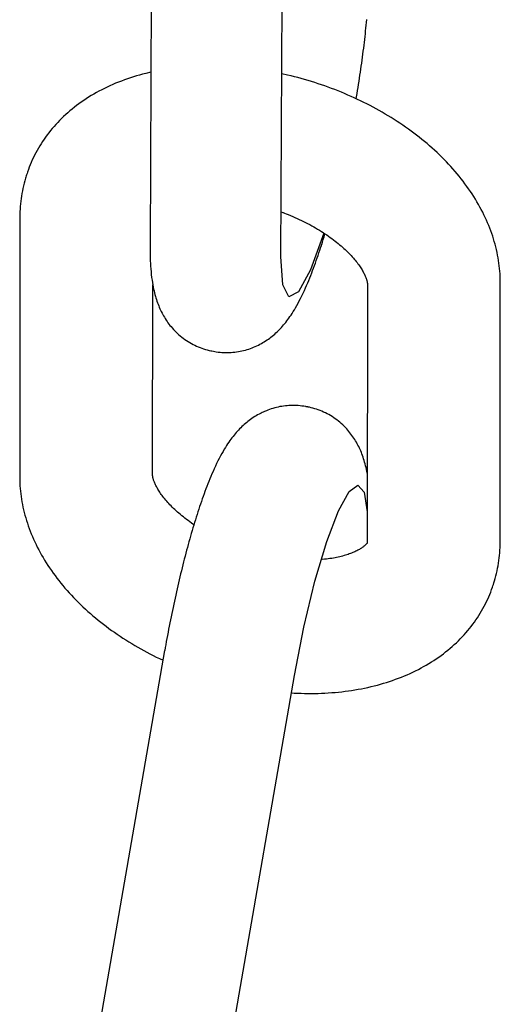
# Model space of a CAD drawing. Extents: x -285 to 5863, y 308 to 3178.
# Tile 270 of 622: x 1598.069 to 1598.495, y 982.651 to 983.524. Entities that reach past the tile are written whole.
import ezdxf

# ---------------------------------------------------------------- set-up
doc = ezdxf.new("R2010")
doc.units = 0
doc.header["$MEASUREMENT"] = 0
doc.layers.add('SPILL-BUCKET', color=1, linetype='CONTINUOUS')

msp = doc.modelspace()

# ---------------------------------------------------------------- linework, layer by layer
at = {"layer": 'SPILL-BUCKET', "color": 1, "linetype": 'Continuous'}
for p, q in [((1598.18613, 983.55207), (1598.18492, 983.32368)), ((1598.30096, 983.31407), (1598.30216, 983.54089)), ((1598.37597, 983.51409), (1598.37622, 983.51661)), ((1598.37622, 983.51661), (1598.37647, 983.51911)), ((1598.37647, 983.51911), (1598.3767, 983.52159)), ((1598.3767, 983.52159), (1598.37692, 983.52406)), ((1598.37514, 983.50646), (1598.37543, 983.50902)), ((1598.37543, 983.50902), (1598.3757, 983.51157)), ((1598.3757, 983.51157), (1598.37597, 983.51409)), ((1598.3739, 983.4961), (1598.37423, 983.49871)), ((1598.37423, 983.49871), (1598.37454, 983.50131)), ((1598.37454, 983.50131), (1598.37485, 983.50389)), ((1598.37485, 983.50389), (1598.37514, 983.50646)), ((1598.37287, 983.48819), (1598.37322, 983.49084)), ((1598.37322, 983.49084), (1598.37357, 983.49348)), ((1598.37357, 983.49348), (1598.3739, 983.4961)), ((1598.37175, 983.4802), (1598.37213, 983.48287)), ((1598.37213, 983.48287), (1598.37251, 983.48554)), ((1598.37251, 983.48554), (1598.37287, 983.48819)), ((1598.16751, 983.47246), (1598.16484, 983.47155)), ((1598.1702, 983.47332), (1598.16751, 983.47246)), ((1598.17291, 983.47415), (1598.1702, 983.47332)), ((1598.17565, 983.47494), (1598.17291, 983.47415)), ((1598.17841, 983.4757), (1598.17565, 983.47494)), ((1598.18119, 983.47642), (1598.17841, 983.4757)), ((1598.18573, 983.4775), (1598.18119, 983.47642)), ((1598.3068, 983.47488), (1598.30181, 983.47602)), ((1598.30984, 983.47416), (1598.3068, 983.47488)), ((1598.31288, 983.4734), (1598.30984, 983.47416)), ((1598.3159, 983.47262), (1598.31288, 983.4734)), ((1598.31893, 983.47179), (1598.3159, 983.47262)), ((1598.32194, 983.47095), (1598.31893, 983.47179)), ((1598.37014, 983.46939), (1598.37056, 983.47211)), ((1598.37056, 983.47211), (1598.37097, 983.47481)), ((1598.37097, 983.47481), (1598.37136, 983.47751)), ((1598.37136, 983.47751), (1598.37175, 983.4802)), ((1598.14449, 983.46306), (1598.14209, 983.46184)), ((1598.14694, 983.46425), (1598.14449, 983.46306)), ((1598.1494, 983.46539), (1598.14694, 983.46425)), ((1598.15191, 983.46651), (1598.1494, 983.46539)), ((1598.15444, 983.46759), (1598.15191, 983.46651)), ((1598.157, 983.46863), (1598.15444, 983.46759)), ((1598.15958, 983.46964), (1598.157, 983.46863)), ((1598.1622, 983.47062), (1598.15958, 983.46964)), ((1598.16484, 983.47155), (1598.1622, 983.47062)), ((1598.32495, 983.47007), (1598.32194, 983.47095)), ((1598.32795, 983.46916), (1598.32495, 983.47007)), ((1598.33094, 983.46822), (1598.32795, 983.46916)), ((1598.33392, 983.46725), (1598.33094, 983.46822)), ((1598.33689, 983.46626), (1598.33392, 983.46725)), ((1598.33985, 983.46523), (1598.33689, 983.46626)), ((1598.3428, 983.46417), (1598.33985, 983.46523)), ((1598.34573, 983.46309), (1598.3428, 983.46417)), ((1598.34866, 983.46197), (1598.34573, 983.46309)), ((1598.36884, 983.46122), (1598.36928, 983.46395)), ((1598.36928, 983.46395), (1598.36972, 983.46667)), ((1598.36972, 983.46667), (1598.37014, 983.46939)), ((1598.13055, 983.45527), (1598.12835, 983.45386)), ((1598.13279, 983.45665), (1598.13055, 983.45527)), ((1598.13506, 983.45799), (1598.13279, 983.45665)), ((1598.13737, 983.45931), (1598.13506, 983.45799)), ((1598.13971, 983.46059), (1598.13737, 983.45931)), ((1598.14209, 983.46184), (1598.13971, 983.46059)), ((1598.35157, 983.46083), (1598.34866, 983.46197)), ((1598.35447, 983.45966), (1598.35157, 983.46083)), ((1598.35735, 983.45846), (1598.35447, 983.45966)), ((1598.36023, 983.45723), (1598.35735, 983.45846)), ((1598.36308, 983.45598), (1598.36023, 983.45723)), ((1598.36592, 983.45469), (1598.36308, 983.45598)), ((1598.36875, 983.45338), (1598.36592, 983.45469)), ((1598.36762, 983.4539), (1598.36793, 983.45573)), ((1598.36793, 983.45573), (1598.36839, 983.45848)), ((1598.36839, 983.45848), (1598.36884, 983.46122)), ((1598.11788, 983.44636), (1598.11591, 983.44477)), ((1598.1199, 983.44792), (1598.11788, 983.44636)), ((1598.12195, 983.44944), (1598.1199, 983.44792)), ((1598.12405, 983.45095), (1598.12195, 983.44944)), ((1598.12618, 983.45241), (1598.12405, 983.45095)), ((1598.12835, 983.45386), (1598.12618, 983.45241)), ((1598.37156, 983.45204), (1598.36875, 983.45338)), ((1598.37435, 983.45067), (1598.37156, 983.45204)), ((1598.37713, 983.44928), (1598.37435, 983.45067)), ((1598.37988, 983.44786), (1598.37713, 983.44928)), ((1598.38262, 983.44641), (1598.37988, 983.44786)), ((1598.38534, 983.44494), (1598.38262, 983.44641)), ((1598.10839, 983.43816), (1598.10661, 983.43644)), ((1598.11021, 983.43985), (1598.10839, 983.43816)), ((1598.11207, 983.44152), (1598.11021, 983.43985)), ((1598.11397, 983.44316), (1598.11207, 983.44152)), ((1598.11591, 983.44477), (1598.11397, 983.44316)), ((1598.38804, 983.44344), (1598.38534, 983.44494)), ((1598.39072, 983.44191), (1598.38804, 983.44344)), ((1598.39338, 983.44036), (1598.39072, 983.44191)), ((1598.39602, 983.43878), (1598.39338, 983.44036)), ((1598.39863, 983.43718), (1598.39602, 983.43878)), ((1598.40123, 983.43555), (1598.39863, 983.43718)), ((1598.0999, 983.42932), (1598.09832, 983.42749)), ((1598.10152, 983.43114), (1598.0999, 983.42932)), ((1598.10317, 983.43293), (1598.10152, 983.43114)), ((1598.10487, 983.4347), (1598.10317, 983.43293)), ((1598.10661, 983.43644), (1598.10487, 983.4347)), ((1598.4038, 983.43389), (1598.40123, 983.43555)), ((1598.40635, 983.43221), (1598.4038, 983.43389)), ((1598.40887, 983.43051), (1598.40635, 983.43221)), ((1598.41137, 983.42878), (1598.40887, 983.43051)), ((1598.41384, 983.42703), (1598.41137, 983.42878)), ((1598.09243, 983.41992), (1598.09106, 983.41798)), ((1598.09384, 983.42184), (1598.09243, 983.41992)), ((1598.0953, 983.42375), (1598.09384, 983.42184)), ((1598.09679, 983.42563), (1598.0953, 983.42375)), ((1598.09832, 983.42749), (1598.09679, 983.42563)), ((1598.41629, 983.42525), (1598.41384, 983.42703)), ((1598.41871, 983.42345), (1598.41629, 983.42525)), ((1598.42111, 983.42162), (1598.41871, 983.42345)), ((1598.42347, 983.41978), (1598.42111, 983.42162)), ((1598.42581, 983.4179), (1598.42347, 983.41978)), ((1598.08721, 983.41203), (1598.08601, 983.41001)), ((1598.08845, 983.41403), (1598.08721, 983.41203)), ((1598.08974, 983.41602), (1598.08845, 983.41403)), ((1598.09106, 983.41798), (1598.08974, 983.41602)), ((1598.42812, 983.41601), (1598.42581, 983.4179)), ((1598.4304, 983.4141), (1598.42812, 983.41601)), ((1598.43265, 983.41216), (1598.4304, 983.4141)), ((1598.43487, 983.4102), (1598.43265, 983.41216)), ((1598.08267, 983.40385), (1598.08164, 983.40175)), ((1598.08374, 983.40592), (1598.08267, 983.40385)), ((1598.08485, 983.40797), (1598.08374, 983.40592)), ((1598.08601, 983.41001), (1598.08485, 983.40797)), ((1598.43706, 983.40822), (1598.43487, 983.4102)), ((1598.43921, 983.40622), (1598.43706, 983.40822)), ((1598.44133, 983.40419), (1598.43921, 983.40622)), ((1598.44342, 983.40215), (1598.44133, 983.40419)), ((1598.44548, 983.40009), (1598.44342, 983.40215)), ((1598.07795, 983.39325), (1598.07713, 983.39108)), ((1598.07881, 983.3954), (1598.07795, 983.39325)), ((1598.07971, 983.39753), (1598.07881, 983.3954)), ((1598.08065, 983.39965), (1598.07971, 983.39753)), ((1598.08164, 983.40175), (1598.08065, 983.39965)), ((1598.44749, 983.39801), (1598.44548, 983.40009)), ((1598.44948, 983.39591), (1598.44749, 983.39801)), ((1598.45143, 983.39379), (1598.44948, 983.39591)), ((1598.45334, 983.39166), (1598.45143, 983.39379)), ((1598.07525, 983.38545), (1598.07491, 983.38442)), ((1598.07559, 983.38659), (1598.07523, 983.38546)), ((1598.07598, 983.38775), (1598.07561, 983.38658)), ((1598.07636, 983.3889), (1598.07598, 983.38775)), ((1598.07713, 983.39108), (1598.07636, 983.3889)), ((1598.45521, 983.38951), (1598.45334, 983.39166)), ((1598.45705, 983.38734), (1598.45521, 983.38951)), ((1598.45884, 983.38515), (1598.45705, 983.38734)), ((1598.4606, 983.38296), (1598.45884, 983.38515)), ((1598.0728, 983.37671), (1598.07228, 983.37446)), ((1598.07335, 983.37895), (1598.0728, 983.37671)), ((1598.07394, 983.38118), (1598.07335, 983.37895)), ((1598.07459, 983.38339), (1598.07394, 983.38118)), ((1598.07491, 983.38442), (1598.07459, 983.38339)), ((1598.46232, 983.38074), (1598.4606, 983.38296)), ((1598.464, 983.37851), (1598.46232, 983.38074)), ((1598.46563, 983.37627), (1598.464, 983.37851)), ((1598.46723, 983.37402), (1598.46563, 983.37627)), ((1598.07102, 983.36766), (1598.07068, 983.36537)), ((1598.07139, 983.36993), (1598.07102, 983.36766)), ((1598.07182, 983.3722), (1598.07139, 983.36993)), ((1598.07228, 983.37446), (1598.07182, 983.3722)), ((1598.46879, 983.37176), (1598.46723, 983.37402)), ((1598.4703, 983.36948), (1598.46879, 983.37176)), ((1598.47177, 983.36719), (1598.4703, 983.36948)), ((1598.4732, 983.36489), (1598.47177, 983.36719)), ((1598.06994, 983.35846), (1598.06978, 983.35615)), ((1598.07014, 983.36078), (1598.06994, 983.35846)), ((1598.07039, 983.36308), (1598.07014, 983.36078)), ((1598.07068, 983.36537), (1598.07039, 983.36308)), ((1598.47458, 983.36259), (1598.4732, 983.36489)), ((1598.47592, 983.36027), (1598.47458, 983.36259)), ((1598.47721, 983.35795), (1598.47592, 983.36027)), ((1598.06959, 983.3515), (1598.06957, 983.35023)), ((1598.06957, 983.35023), (1598.06957, 983.34897)), ((1598.06966, 983.35382), (1598.06959, 983.3515)), ((1598.06978, 983.35615), (1598.06966, 983.35382)), ((1598.30117, 983.35357), (1598.30543, 983.35194)), ((1598.30281, 983.35294), (1598.30343, 983.35271)), ((1598.30543, 983.35194), (1598.30742, 983.35116)), ((1598.30742, 983.35116), (1598.3094, 983.35036)), ((1598.3094, 983.35036), (1598.31136, 983.34953)), ((1598.47847, 983.35561), (1598.47721, 983.35795)), ((1598.47967, 983.35328), (1598.47847, 983.35561)), ((1598.48083, 983.35093), (1598.47967, 983.35328)), ((1598.48195, 983.34859), (1598.48083, 983.35093)), ((1598.06957, 983.34897), (1598.06951, 983.2138)), ((1598.31136, 983.34953), (1598.3133, 983.34869)), ((1598.3133, 983.34869), (1598.31523, 983.34783)), ((1598.31523, 983.34783), (1598.31714, 983.34696)), ((1598.31714, 983.34696), (1598.31903, 983.34606)), ((1598.31903, 983.34606), (1598.3209, 983.34515)), ((1598.3209, 983.34515), (1598.32275, 983.34422)), ((1598.32275, 983.34422), (1598.32458, 983.34328)), ((1598.32458, 983.34328), (1598.32639, 983.34233)), ((1598.32639, 983.34233), (1598.32817, 983.34135)), ((1598.32817, 983.34135), (1598.32993, 983.34037)), ((1598.48303, 983.34623), (1598.48195, 983.34859)), ((1598.48405, 983.34387), (1598.48303, 983.34623)), ((1598.48504, 983.3415), (1598.48405, 983.34387)), ((1598.48597, 983.33914), (1598.48504, 983.3415)), ((1598.33887, 983.3349), (1598.32705, 983.30237)), ((1598.32993, 983.34037), (1598.33166, 983.33938)), ((1598.33166, 983.33938), (1598.33338, 983.33837)), ((1598.33338, 983.33837), (1598.33506, 983.33735)), ((1598.33506, 983.33735), (1598.33672, 983.33632)), ((1598.33672, 983.33632), (1598.33834, 983.33528)), ((1598.33834, 983.33528), (1598.33994, 983.33423)), ((1598.33913, 983.33142), (1598.33986, 983.33379)), ((1598.33986, 983.33379), (1598.33998, 983.3342)), ((1598.33994, 983.33423), (1598.34151, 983.33318)), ((1598.34151, 983.33318), (1598.34305, 983.33211)), ((1598.34305, 983.33211), (1598.34456, 983.33105)), ((1598.48687, 983.33677), (1598.48597, 983.33914)), ((1598.48771, 983.3344), (1598.48687, 983.33677)), ((1598.48852, 983.33202), (1598.48771, 983.3344)), ((1598.18492, 983.32368), (1598.18492, 983.3226)), ((1598.33605, 983.32175), (1598.33676, 983.32393)), ((1598.33676, 983.32393), (1598.3369, 983.32438)), ((1598.3369, 983.32438), (1598.33704, 983.32482)), ((1598.33704, 983.32482), (1598.33764, 983.32671)), ((1598.33764, 983.32671), (1598.33802, 983.32788)), ((1598.33802, 983.32788), (1598.33839, 983.32907)), ((1598.33839, 983.32907), (1598.33913, 983.33142)), ((1598.34456, 983.33105), (1598.34604, 983.32997)), ((1598.34604, 983.32997), (1598.34749, 983.32889)), ((1598.34749, 983.32889), (1598.3489, 983.32781)), ((1598.3489, 983.32781), (1598.35028, 983.32672)), ((1598.35028, 983.32672), (1598.35163, 983.32563)), ((1598.35163, 983.32563), (1598.35295, 983.32454)), ((1598.35295, 983.32454), (1598.35423, 983.32345)), ((1598.35423, 983.32345), (1598.35547, 983.32236)), ((1598.48927, 983.32965), (1598.48852, 983.33202)), ((1598.48999, 983.32727), (1598.48927, 983.32965)), ((1598.49065, 983.32489), (1598.48999, 983.32727)), ((1598.49127, 983.32251), (1598.49065, 983.32489)), ((1598.18492, 983.3226), (1598.18492, 983.32153)), ((1598.18492, 983.32153), (1598.18493, 983.31924)), ((1598.18493, 983.31924), (1598.18496, 983.31698)), ((1598.18496, 983.31698), (1598.18501, 983.3147)), ((1598.18501, 983.3147), (1598.18508, 983.31245)), ((1598.33304, 983.31277), (1598.33382, 983.31503)), ((1598.33382, 983.31503), (1598.33458, 983.3173)), ((1598.33458, 983.3173), (1598.33534, 983.31959)), ((1598.33534, 983.31959), (1598.33605, 983.32175)), ((1598.35547, 983.32236), (1598.35668, 983.32127)), ((1598.35668, 983.32127), (1598.35786, 983.32019)), ((1598.35786, 983.32019), (1598.35899, 983.31911)), ((1598.35899, 983.31911), (1598.3601, 983.31803)), ((1598.3601, 983.31803), (1598.36117, 983.31696)), ((1598.36117, 983.31696), (1598.36219, 983.31589)), ((1598.36219, 983.31589), (1598.36319, 983.31483)), ((1598.36319, 983.31483), (1598.36415, 983.31378)), ((1598.49185, 983.32014), (1598.49127, 983.32251)), ((1598.49238, 983.31776), (1598.49185, 983.32014)), ((1598.49287, 983.31539), (1598.49238, 983.31776)), ((1598.49331, 983.31301), (1598.49287, 983.31539)), ((1598.18508, 983.31245), (1598.18517, 983.31013)), ((1598.18517, 983.31013), (1598.18529, 983.30784)), ((1598.18529, 983.30784), (1598.18543, 983.30546)), ((1598.30269, 983.28898), (1598.30096, 983.31407)), ((1598.32985, 983.30386), (1598.33067, 983.30609)), ((1598.33067, 983.30609), (1598.33146, 983.30829)), ((1598.33146, 983.30829), (1598.33226, 983.31053)), ((1598.33226, 983.31053), (1598.33304, 983.31277)), ((1598.36415, 983.31378), (1598.36507, 983.31274)), ((1598.36507, 983.31274), (1598.36595, 983.31171)), ((1598.36595, 983.31171), (1598.3668, 983.31069)), ((1598.3668, 983.31069), (1598.36761, 983.30969)), ((1598.36761, 983.30969), (1598.36839, 983.30869)), ((1598.36839, 983.30869), (1598.36913, 983.30771)), ((1598.36913, 983.30771), (1598.36983, 983.30675)), ((1598.36983, 983.30675), (1598.3705, 983.3058)), ((1598.49371, 983.31064), (1598.49331, 983.31301)), ((1598.49406, 983.30827), (1598.49371, 983.31064)), ((1598.49437, 983.3059), (1598.49406, 983.30827)), ((1598.18543, 983.30546), (1598.1856, 983.30311)), ((1598.1856, 983.30311), (1598.18582, 983.30063)), ((1598.18582, 983.30063), (1598.18607, 983.29818)), ((1598.18607, 983.29818), (1598.18637, 983.29559)), ((1598.32705, 983.30237), (1598.31641, 983.28283)), ((1598.32646, 983.29507), (1598.32734, 983.29729)), ((1598.32734, 983.29729), (1598.32818, 983.29946)), ((1598.32818, 983.29946), (1598.32903, 983.30168)), ((1598.32903, 983.30168), (1598.32985, 983.30386)), ((1598.3705, 983.3058), (1598.37113, 983.30486)), ((1598.37113, 983.30486), (1598.37173, 983.30395)), ((1598.37173, 983.30395), (1598.37229, 983.30306)), ((1598.37229, 983.30306), (1598.37282, 983.30218)), ((1598.37282, 983.30218), (1598.37332, 983.30133)), ((1598.37332, 983.30133), (1598.37378, 983.30049)), ((1598.37378, 983.30049), (1598.37421, 983.29968)), ((1598.37421, 983.29968), (1598.37461, 983.29889)), ((1598.37461, 983.29889), (1598.37498, 983.29813)), ((1598.37498, 983.29813), (1598.37532, 983.29739)), ((1598.37532, 983.29739), (1598.37563, 983.29667)), ((1598.49463, 983.30353), (1598.49437, 983.3059)), ((1598.49485, 983.30118), (1598.49463, 983.30353)), ((1598.49502, 983.29881), (1598.49485, 983.30118)), ((1598.49515, 983.29646), (1598.49502, 983.29881)), ((1598.18637, 983.29559), (1598.18672, 983.29301)), ((1598.18672, 983.29301), (1598.18704, 983.29094)), ((1598.18704, 983.29094), (1598.1874, 983.28886)), ((1598.1872, 983.12074), (1598.18728, 983.28899)), ((1598.1874, 983.28886), (1598.18774, 983.28703)), ((1598.30801, 983.27821), (1598.30269, 983.28898)), ((1598.32271, 983.28619), (1598.32371, 983.28847)), ((1598.32371, 983.28847), (1598.32465, 983.29066)), ((1598.32465, 983.29066), (1598.32557, 983.2929)), ((1598.32557, 983.2929), (1598.32646, 983.29507)), ((1598.37563, 983.29667), (1598.37591, 983.29599)), ((1598.37591, 983.29599), (1598.37617, 983.29533)), ((1598.37617, 983.29533), (1598.3764, 983.29469)), ((1598.3764, 983.29469), (1598.3766, 983.29409)), ((1598.3766, 983.29409), (1598.37678, 983.29351)), ((1598.37678, 983.29351), (1598.37694, 983.29296)), ((1598.37694, 983.29296), (1598.37708, 983.29244)), ((1598.37708, 983.29244), (1598.37719, 983.29195)), ((1598.37719, 983.29195), (1598.37729, 983.29149)), ((1598.37729, 983.29149), (1598.37737, 983.29106)), ((1598.37737, 983.29106), (1598.37743, 983.29066)), ((1598.37743, 983.29066), (1598.37748, 983.29029)), ((1598.37755, 983.28916), (1598.37745, 983.06093)), ((1598.37748, 983.29029), (1598.37751, 983.28995)), ((1598.37751, 983.28995), (1598.37753, 983.28964)), ((1598.37753, 983.28964), (1598.37754, 983.28939)), ((1598.37754, 983.28939), (1598.37755, 983.28916)), ((1598.49524, 983.29411), (1598.49515, 983.29646)), ((1598.49518, 983.06094), (1598.49528, 983.29075)), ((1598.49527, 983.29243), (1598.49524, 983.29411)), ((1598.49528, 983.29075), (1598.49527, 983.29243)), ((1598.18774, 983.28703), (1598.18812, 983.28519)), ((1598.18812, 983.28519), (1598.18849, 983.28353)), ((1598.18849, 983.28353), (1598.1889, 983.28186)), ((1598.1889, 983.28186), (1598.1893, 983.28031)), ((1598.1893, 983.28031), (1598.18973, 983.27876)), ((1598.31641, 983.28283), (1598.30801, 983.27821)), ((1598.31953, 983.27931), (1598.32063, 983.28161)), ((1598.32063, 983.28161), (1598.32171, 983.28395)), ((1598.32171, 983.28395), (1598.32271, 983.28619)), ((1598.18973, 983.27876), (1598.19015, 983.27731)), ((1598.19015, 983.27731), (1598.19061, 983.27585)), ((1598.19061, 983.27585), (1598.19108, 983.27446)), ((1598.19108, 983.27446), (1598.19157, 983.27306)), ((1598.19157, 983.27306), (1598.19207, 983.27173)), ((1598.19207, 983.27173), (1598.1926, 983.27038)), ((1598.31495, 983.2705), (1598.3161, 983.27259)), ((1598.3161, 983.27259), (1598.31721, 983.27469)), ((1598.31721, 983.27469), (1598.31839, 983.27699)), ((1598.31839, 983.27699), (1598.31953, 983.27931)), ((1598.1926, 983.27038), (1598.19315, 983.26907)), ((1598.19315, 983.26907), (1598.19372, 983.26776)), ((1598.19372, 983.26776), (1598.19431, 983.26648)), ((1598.19431, 983.26648), (1598.19493, 983.2652)), ((1598.19493, 983.2652), (1598.19557, 983.26394)), ((1598.19557, 983.26394), (1598.19624, 983.26268)), ((1598.19624, 983.26268), (1598.19693, 983.26144)), ((1598.30988, 983.26219), (1598.31082, 983.26362)), ((1598.31082, 983.26362), (1598.31184, 983.26523)), ((1598.31184, 983.26523), (1598.31283, 983.26684)), ((1598.31283, 983.26684), (1598.3139, 983.26866)), ((1598.3139, 983.26866), (1598.31495, 983.2705)), ((1598.19693, 983.26144), (1598.19766, 983.2602)), ((1598.19766, 983.2602), (1598.19841, 983.25898)), ((1598.19841, 983.25898), (1598.19919, 983.25777)), ((1598.19919, 983.25777), (1598.2, 983.25657)), ((1598.2, 983.25657), (1598.20084, 983.25537)), ((1598.20084, 983.25537), (1598.20171, 983.2542)), ((1598.20171, 983.2542), (1598.20262, 983.25303)), ((1598.3033, 983.25343), (1598.30425, 983.25456)), ((1598.30425, 983.25456), (1598.30517, 983.2557)), ((1598.30517, 983.2557), (1598.30611, 983.25692)), ((1598.30611, 983.25692), (1598.30702, 983.25813)), ((1598.30702, 983.25813), (1598.30798, 983.25944)), ((1598.30798, 983.25944), (1598.3089, 983.26075)), ((1598.3089, 983.26075), (1598.30988, 983.26219)), ((1598.20262, 983.25303), (1598.20355, 983.25188)), ((1598.20355, 983.25188), (1598.20451, 983.25074)), ((1598.20451, 983.25074), (1598.20562, 983.2495)), ((1598.20562, 983.2495), (1598.20677, 983.24827)), ((1598.20677, 983.24827), (1598.20796, 983.24708)), ((1598.20796, 983.24708), (1598.20918, 983.24591)), ((1598.20918, 983.24591), (1598.21044, 983.24477)), ((1598.2943, 983.24441), (1598.29537, 983.24533)), ((1598.29537, 983.24533), (1598.29642, 983.24628)), ((1598.29642, 983.24628), (1598.29745, 983.24723)), ((1598.29745, 983.24723), (1598.29847, 983.24822)), ((1598.29847, 983.24822), (1598.29945, 983.24921)), ((1598.29945, 983.24921), (1598.30044, 983.25024)), ((1598.30044, 983.25024), (1598.3014, 983.25127)), ((1598.3014, 983.25127), (1598.30236, 983.25235)), ((1598.30236, 983.25235), (1598.3033, 983.25343)), ((1598.21044, 983.24477), (1598.21173, 983.24365)), ((1598.21173, 983.24365), (1598.21305, 983.24258)), ((1598.21305, 983.24258), (1598.2144, 983.24154)), ((1598.2144, 983.24154), (1598.21578, 983.24054)), ((1598.21578, 983.24054), (1598.21719, 983.23957)), ((1598.21719, 983.23957), (1598.21862, 983.23864)), ((1598.21862, 983.23864), (1598.22008, 983.23775)), ((1598.22008, 983.23775), (1598.22156, 983.23691)), ((1598.22156, 983.23691), (1598.22306, 983.2361)), ((1598.22306, 983.2361), (1598.22458, 983.23534)), ((1598.28092, 983.23557), (1598.28227, 983.23626)), ((1598.28227, 983.23626), (1598.28358, 983.23697)), ((1598.28358, 983.23697), (1598.28487, 983.23772)), ((1598.28487, 983.23772), (1598.28614, 983.23848)), ((1598.28614, 983.23848), (1598.28738, 983.23927)), ((1598.28738, 983.23927), (1598.28859, 983.24007)), ((1598.28859, 983.24007), (1598.28978, 983.2409)), ((1598.28978, 983.2409), (1598.29095, 983.24175)), ((1598.29095, 983.24175), (1598.29209, 983.24262)), ((1598.29209, 983.24262), (1598.2932, 983.2435)), ((1598.2932, 983.2435), (1598.2943, 983.24441)), ((1598.22458, 983.23534), (1598.22612, 983.23462)), ((1598.22612, 983.23462), (1598.22768, 983.23394)), ((1598.22768, 983.23394), (1598.22925, 983.23331)), ((1598.22925, 983.23331), (1598.23084, 983.23272)), ((1598.23084, 983.23272), (1598.23244, 983.23218)), ((1598.23244, 983.23218), (1598.23404, 983.23168)), ((1598.23404, 983.23168), (1598.23566, 983.23123)), ((1598.23566, 983.23123), (1598.23729, 983.23081)), ((1598.23729, 983.23081), (1598.23893, 983.23046)), ((1598.23893, 983.23046), (1598.2393, 983.23039)), ((1598.2393, 983.23039), (1598.23968, 983.23032)), ((1598.23968, 983.23031), (1598.24113, 983.23003)), ((1598.24113, 983.23004), (1598.2424, 983.2298)), ((1598.2424, 983.2298), (1598.24366, 983.22959)), ((1598.24366, 983.22959), (1598.2453, 983.22936)), ((1598.2453, 983.22936), (1598.24695, 983.22918)), ((1598.24695, 983.22918), (1598.2486, 983.22904)), ((1598.2486, 983.22904), (1598.25024, 983.22895)), ((1598.25024, 983.22895), (1598.25188, 983.2289)), ((1598.25188, 983.2289), (1598.25352, 983.2289)), ((1598.25352, 983.2289), (1598.25515, 983.22894)), ((1598.25515, 983.22894), (1598.25678, 983.22902)), ((1598.25678, 983.22902), (1598.2584, 983.22914)), ((1598.2584, 983.22914), (1598.26001, 983.22931)), ((1598.26001, 983.22931), (1598.2616, 983.22951)), ((1598.2616, 983.22951), (1598.26319, 983.22976)), ((1598.26319, 983.22976), (1598.26476, 983.23005)), ((1598.26476, 983.23005), (1598.26632, 983.23037)), ((1598.26632, 983.23037), (1598.26787, 983.23074)), ((1598.26787, 983.23074), (1598.2694, 983.23114)), ((1598.2694, 983.23114), (1598.27091, 983.23158)), ((1598.27091, 983.23158), (1598.2724, 983.23205)), ((1598.2724, 983.23205), (1598.27388, 983.23256)), ((1598.27388, 983.23256), (1598.27533, 983.2331)), ((1598.27533, 983.2331), (1598.27676, 983.23367)), ((1598.27676, 983.23367), (1598.27817, 983.23428)), ((1598.27817, 983.23428), (1598.27956, 983.23491)), ((1598.27956, 983.23491), (1598.28092, 983.23557)), ((1598.06951, 983.2138), (1598.06947, 983.11915)), ((1598.28288, 983.17505), (1598.28153, 983.17435)), ((1598.2833, 983.17526), (1598.28288, 983.17505)), ((1598.28424, 983.17572), (1598.2833, 983.17526)), ((1598.28518, 983.17617), (1598.28424, 983.17572)), ((1598.28636, 983.17671), (1598.28518, 983.17617)), ((1598.288, 983.1774), (1598.28646, 983.17675)), ((1598.28944, 983.17797), (1598.288, 983.1774)), ((1598.2909, 983.1785), (1598.28944, 983.17797)), ((1598.29238, 983.179), (1598.2909, 983.1785)), ((1598.29388, 983.17947), (1598.29238, 983.179)), ((1598.2954, 983.1799), (1598.29388, 983.17947)), ((1598.29694, 983.18029), (1598.2954, 983.1799)), ((1598.29849, 983.18065), (1598.29694, 983.18029)), ((1598.30005, 983.18097), (1598.29849, 983.18065)), ((1598.30163, 983.18125), (1598.30005, 983.18097)), ((1598.30322, 983.18149), (1598.30163, 983.18125)), ((1598.30483, 983.18169), (1598.30322, 983.18149)), ((1598.30644, 983.18184), (1598.30483, 983.18169)), ((1598.30806, 983.18196), (1598.30644, 983.18184)), ((1598.30969, 983.18203), (1598.30806, 983.18196)), ((1598.31133, 983.18206), (1598.30969, 983.18203)), ((1598.31297, 983.18205), (1598.31133, 983.18206)), ((1598.31462, 983.18199), (1598.31297, 983.18205)), ((1598.31626, 983.18189), (1598.31462, 983.18199)), ((1598.31791, 983.18174), (1598.31626, 983.18189)), ((1598.31956, 983.18155), (1598.31791, 983.18174)), ((1598.32121, 983.18133), (1598.31956, 983.18155)), ((1598.32285, 983.18104), (1598.32121, 983.18133)), ((1598.32307, 983.18099), (1598.32285, 983.18104)), ((1598.3233, 983.18094), (1598.32307, 983.18099)), ((1598.32475, 983.18068), (1598.3233, 983.18096)), ((1598.32617, 983.18038), (1598.32475, 983.18066)), ((1598.32758, 983.18006), (1598.32617, 983.18038)), ((1598.32921, 983.17965), (1598.32758, 983.18006)), ((1598.33083, 983.17918), (1598.32921, 983.17965)), ((1598.33244, 983.17868), (1598.33083, 983.17918)), ((1598.33403, 983.17813), (1598.33244, 983.17868)), ((1598.33562, 983.17753), (1598.33403, 983.17813)), ((1598.33719, 983.17689), (1598.33562, 983.17753)), ((1598.33875, 983.1762), (1598.33719, 983.17689)), ((1598.34029, 983.17547), (1598.33875, 983.1762)), ((1598.34181, 983.1747), (1598.34029, 983.17547)), ((1598.27057, 983.16703), (1598.26947, 983.16612)), ((1598.27168, 983.16793), (1598.27057, 983.16703)), ((1598.27283, 983.1688), (1598.27168, 983.16793)), ((1598.27399, 983.16966), (1598.27283, 983.1688)), ((1598.27519, 983.1705), (1598.27399, 983.16966)), ((1598.2764, 983.17131), (1598.27519, 983.1705)), ((1598.27765, 983.1721), (1598.2764, 983.17131)), ((1598.27891, 983.17287), (1598.27765, 983.1721)), ((1598.2802, 983.17362), (1598.27891, 983.17287)), ((1598.28153, 983.17435), (1598.2802, 983.17362)), ((1598.34331, 983.17389), (1598.34181, 983.1747)), ((1598.34479, 983.17303), (1598.34331, 983.17389)), ((1598.34624, 983.17214), (1598.34479, 983.17303)), ((1598.34767, 983.1712), (1598.34624, 983.17214)), ((1598.34908, 983.17023), (1598.34767, 983.1712)), ((1598.35045, 983.16922), (1598.34908, 983.17023)), ((1598.3518, 983.16817), (1598.35045, 983.16922)), ((1598.35312, 983.16709), (1598.3518, 983.16817)), ((1598.3544, 983.16597), (1598.35312, 983.16709)), ((1598.26135, 983.15808), (1598.2604, 983.15698)), ((1598.26232, 983.15917), (1598.26135, 983.15808)), ((1598.26329, 983.16022), (1598.26232, 983.15917)), ((1598.26428, 983.16126), (1598.26329, 983.16022)), ((1598.26528, 983.16227), (1598.26428, 983.16126)), ((1598.2663, 983.16326), (1598.26528, 983.16227)), ((1598.26733, 983.16423), (1598.2663, 983.16326)), ((1598.26839, 983.16519), (1598.26733, 983.16423)), ((1598.26947, 983.16612), (1598.26839, 983.16519)), ((1598.35565, 983.16483), (1598.3544, 983.16597)), ((1598.35687, 983.16365), (1598.35565, 983.16483)), ((1598.35805, 983.16245), (1598.35687, 983.16365)), ((1598.35919, 983.16122), (1598.35805, 983.16245)), ((1598.36019, 983.1601), (1598.35919, 983.16122)), ((1598.36116, 983.15896), (1598.36019, 983.1601)), ((1598.36209, 983.15781), (1598.36116, 983.15896)), ((1598.36299, 983.15664), (1598.36209, 983.15781)), ((1598.25471, 983.14949), (1598.25371, 983.14802)), ((1598.25565, 983.15084), (1598.25471, 983.14949)), ((1598.25662, 983.15218), (1598.25565, 983.15084)), ((1598.25755, 983.15342), (1598.25662, 983.15218)), ((1598.25851, 983.15466), (1598.25755, 983.15342)), ((1598.25944, 983.15582), (1598.25851, 983.15466)), ((1598.2604, 983.15698), (1598.25944, 983.15582)), ((1598.36387, 983.15546), (1598.36299, 983.15664)), ((1598.36471, 983.15427), (1598.36387, 983.15546)), ((1598.36553, 983.15305), (1598.36471, 983.15427)), ((1598.36631, 983.15184), (1598.36553, 983.15305)), ((1598.36706, 983.15061), (1598.36631, 983.15184)), ((1598.36779, 983.14937), (1598.36706, 983.15061)), ((1598.36849, 983.14812), (1598.36779, 983.14937)), ((1598.2496, 983.14134), (1598.24852, 983.13944)), ((1598.2507, 983.14322), (1598.2496, 983.14134)), ((1598.25171, 983.14488), (1598.2507, 983.14322)), ((1598.25275, 983.14654), (1598.25171, 983.14488)), ((1598.25371, 983.14802), (1598.25275, 983.14654)), ((1598.36916, 983.14686), (1598.36849, 983.14812)), ((1598.36981, 983.14558), (1598.36916, 983.14686)), ((1598.37043, 983.1443), (1598.36981, 983.14558)), ((1598.37103, 983.14299), (1598.37043, 983.1443)), ((1598.3716, 983.14169), (1598.37103, 983.14299)), ((1598.37216, 983.14035), (1598.3716, 983.14169)), ((1598.37269, 983.13901), (1598.37216, 983.14035)), ((1598.24506, 983.13284), (1598.24391, 983.1305)), ((1598.24623, 983.13515), (1598.24506, 983.13284)), ((1598.24736, 983.13731), (1598.24623, 983.13515)), ((1598.24852, 983.13944), (1598.24736, 983.13731)), ((1598.37321, 983.13761), (1598.37269, 983.13901)), ((1598.3737, 983.13623), (1598.37321, 983.13761)), ((1598.37418, 983.13478), (1598.3737, 983.13623)), ((1598.37464, 983.13334), (1598.37418, 983.13478)), ((1598.37509, 983.1318), (1598.37464, 983.13334)), ((1598.37551, 983.13028), (1598.37509, 983.1318)), ((1598.24075, 983.12364), (1598.23977, 983.12137)), ((1598.24175, 983.12588), (1598.24075, 983.12364)), ((1598.24282, 983.12821), (1598.24175, 983.12588)), ((1598.24391, 983.1305), (1598.24282, 983.12821)), ((1598.37594, 983.12863), (1598.37551, 983.13028)), ((1598.37633, 983.127), (1598.37594, 983.12863)), ((1598.37674, 983.1252), (1598.37633, 983.127)), ((1598.3771, 983.12341), (1598.37674, 983.1252)), ((1598.37749, 983.12135), (1598.3771, 983.12341)), ((1598.06947, 983.11915), (1598.06947, 983.11906)), ((1598.06947, 983.11906), (1598.06947, 983.11896)), ((1598.06947, 983.11896), (1598.06948, 983.11728)), ((1598.06948, 983.11728), (1598.06951, 983.1156)), ((1598.06951, 983.1156), (1598.06959, 983.11325)), ((1598.1872, 983.12052), (1598.1872, 983.12074)), ((1598.18722, 983.12026), (1598.1872, 983.12052)), ((1598.18724, 983.11996), (1598.18722, 983.12026)), ((1598.18727, 983.11962), (1598.18724, 983.11996)), ((1598.18732, 983.11925), (1598.18727, 983.11962)), ((1598.18738, 983.11885), (1598.18732, 983.11925)), ((1598.18746, 983.11842), (1598.18738, 983.11885)), ((1598.18756, 983.11796), (1598.18746, 983.11842)), ((1598.18767, 983.11747), (1598.18756, 983.11796)), ((1598.18781, 983.11695), (1598.18767, 983.11747)), ((1598.18796, 983.1164), (1598.18781, 983.11695)), ((1598.18814, 983.11582), (1598.18796, 983.1164)), ((1598.18835, 983.11522), (1598.18814, 983.11582)), ((1598.18858, 983.11458), (1598.18835, 983.11522)), ((1598.18883, 983.11392), (1598.18858, 983.11458)), ((1598.18911, 983.11323), (1598.18883, 983.11392)), ((1598.23702, 983.11474), (1598.23614, 983.11252)), ((1598.23791, 983.11693), (1598.23702, 983.11474)), ((1598.23883, 983.11916), (1598.23791, 983.11693)), ((1598.23977, 983.12137), (1598.23883, 983.11916)), ((1598.06959, 983.11325), (1598.06972, 983.1109)), ((1598.06972, 983.1109), (1598.0699, 983.10853)), ((1598.0699, 983.10853), (1598.07012, 983.10618)), ((1598.07012, 983.10618), (1598.07038, 983.10381)), ((1598.18942, 983.11252), (1598.18911, 983.11323)), ((1598.18976, 983.11178), (1598.18942, 983.11252)), ((1598.19013, 983.11101), (1598.18976, 983.11178)), ((1598.19053, 983.11023), (1598.19013, 983.11101)), ((1598.19096, 983.10941), (1598.19053, 983.11023)), ((1598.19143, 983.10858), (1598.19096, 983.10941)), ((1598.19192, 983.10772), (1598.19143, 983.10858)), ((1598.19245, 983.10685), (1598.19192, 983.10772)), ((1598.19302, 983.10596), (1598.19245, 983.10685)), ((1598.19362, 983.10504), (1598.19302, 983.10596)), ((1598.23363, 983.1059), (1598.23281, 983.10367)), ((1598.23445, 983.1081), (1598.23363, 983.1059)), ((1598.2353, 983.11033), (1598.23445, 983.1081)), ((1598.23614, 983.11252), (1598.2353, 983.11033)), ((1598.35183, 983.08864), (1598.36125, 983.10575)), ((1598.36125, 983.10575), (1598.36903, 983.11143)), ((1598.36903, 983.11143), (1598.37457, 983.10526)), ((1598.37457, 983.10526), (1598.37746, 983.08771)), ((1598.07038, 983.10381), (1598.07069, 983.10145)), ((1598.07069, 983.10145), (1598.07104, 983.09907)), ((1598.07104, 983.09907), (1598.07144, 983.0967)), ((1598.07144, 983.0967), (1598.07188, 983.09433)), ((1598.19425, 983.10411), (1598.19362, 983.10504)), ((1598.19492, 983.10316), (1598.19425, 983.10411)), ((1598.19562, 983.10219), (1598.19492, 983.10316)), ((1598.19636, 983.10122), (1598.19562, 983.10219)), ((1598.19713, 983.10022), (1598.19636, 983.10122)), ((1598.19795, 983.09921), (1598.19713, 983.10022)), ((1598.1988, 983.09819), (1598.19795, 983.09921)), ((1598.19968, 983.09716), (1598.1988, 983.09819)), ((1598.2006, 983.09612), (1598.19968, 983.09716)), ((1598.23043, 983.09694), (1598.22966, 983.09466)), ((1598.23122, 983.09919), (1598.23043, 983.09694)), ((1598.23201, 983.10145), (1598.23122, 983.09919)), ((1598.23281, 983.10367), (1598.23201, 983.10145)), ((1598.07188, 983.09433), (1598.07236, 983.09195)), ((1598.07236, 983.09195), (1598.0729, 983.08957)), ((1598.0729, 983.08957), (1598.07347, 983.0872)), ((1598.20156, 983.09507), (1598.2006, 983.09612)), ((1598.20255, 983.09401), (1598.20156, 983.09507)), ((1598.20358, 983.09295), (1598.20255, 983.09401)), ((1598.20465, 983.09187), (1598.20358, 983.09295)), ((1598.20575, 983.0908), (1598.20465, 983.09187)), ((1598.20689, 983.08972), (1598.20575, 983.0908)), ((1598.20807, 983.08863), (1598.20689, 983.08972)), ((1598.20928, 983.08754), (1598.20807, 983.08863)), ((1598.22737, 983.08777), (1598.22662, 983.08543)), ((1598.22813, 983.09008), (1598.22737, 983.08777)), ((1598.22889, 983.09238), (1598.22813, 983.09008)), ((1598.22966, 983.09466), (1598.22889, 983.09238)), ((1598.34149, 983.06141), (1598.35183, 983.08864)), ((1598.07347, 983.0872), (1598.07409, 983.08482)), ((1598.07409, 983.08482), (1598.07476, 983.08245)), ((1598.07476, 983.08245), (1598.07547, 983.08006)), ((1598.07547, 983.08006), (1598.07623, 983.07769)), ((1598.21052, 983.08645), (1598.20928, 983.08754)), ((1598.2118, 983.08536), (1598.21052, 983.08645)), ((1598.21311, 983.08428), (1598.2118, 983.08536)), ((1598.21446, 983.08319), (1598.21311, 983.08428)), ((1598.21584, 983.0821), (1598.21446, 983.08319)), ((1598.21726, 983.08102), (1598.21584, 983.0821)), ((1598.2187, 983.07994), (1598.21726, 983.08102)), ((1598.22018, 983.07886), (1598.2187, 983.07994)), ((1598.22514, 983.08071), (1598.22441, 983.07834)), ((1598.22588, 983.08308), (1598.22514, 983.08071)), ((1598.22662, 983.08543), (1598.22588, 983.08308)), ((1598.07623, 983.07769), (1598.07703, 983.07531)), ((1598.07703, 983.07531), (1598.07788, 983.07294)), ((1598.07788, 983.07294), (1598.07877, 983.07057)), ((1598.07877, 983.07057), (1598.07971, 983.06821)), ((1598.22169, 983.07779), (1598.22018, 983.07886)), ((1598.22224, 983.07109), (1598.22153, 983.06864)), ((1598.2238, 983.07634), (1598.22169, 983.07779)), ((1598.22296, 983.07352), (1598.22224, 983.07109)), ((1598.22368, 983.07593), (1598.22296, 983.07352)), ((1598.22441, 983.07834), (1598.22368, 983.07593)), ((1598.07971, 983.06821), (1598.0807, 983.06584)), ((1598.0807, 983.06584), (1598.08172, 983.06349)), ((1598.08172, 983.06349), (1598.0828, 983.06113)), ((1598.22012, 983.0637), (1598.21942, 983.0612)), ((1598.22082, 983.06617), (1598.22012, 983.0637)), ((1598.22153, 983.06864), (1598.22082, 983.06617)), ((1598.0828, 983.06113), (1598.08391, 983.05878)), ((1598.08391, 983.05878), (1598.08508, 983.05643)), ((1598.08508, 983.05643), (1598.08628, 983.0541)), ((1598.08628, 983.0541), (1598.08754, 983.05176)), ((1598.21735, 983.05362), (1598.21667, 983.05106)), ((1598.21804, 983.05616), (1598.21735, 983.05362)), ((1598.21873, 983.05869), (1598.21804, 983.05616)), ((1598.21942, 983.0612), (1598.21873, 983.05869)), ((1598.33102, 983.02616), (1598.34149, 983.06141)), ((1598.36816, 983.05321), (1598.36732, 983.05279)), ((1598.36895, 983.05362), (1598.36816, 983.05321)), ((1598.36971, 983.05403), (1598.36895, 983.05362)), ((1598.37044, 983.05444), (1598.36971, 983.05403)), ((1598.37112, 983.05485), (1598.37044, 983.05444)), ((1598.37176, 983.05525), (1598.37112, 983.05485)), ((1598.37238, 983.05566), (1598.37176, 983.05525)), ((1598.37295, 983.05605), (1598.37238, 983.05566)), ((1598.37349, 983.05644), (1598.37295, 983.05605)), ((1598.37398, 983.05681), (1598.37349, 983.05644)), ((1598.37445, 983.05719), (1598.37398, 983.05681)), ((1598.37488, 983.05754), (1598.37445, 983.05719)), ((1598.37528, 983.0579), (1598.37488, 983.05754)), ((1598.37563, 983.05823), (1598.37528, 983.0579)), ((1598.37596, 983.05856), (1598.37563, 983.05823)), ((1598.37626, 983.05886), (1598.37596, 983.05856)), ((1598.3765, 983.05913), (1598.37626, 983.05886)), ((1598.37671, 983.05937), (1598.3765, 983.05913)), ((1598.3769, 983.05961), (1598.37671, 983.05937)), ((1598.37705, 983.05981), (1598.3769, 983.05961)), ((1598.3772, 983.06002), (1598.37705, 983.05981)), ((1598.37731, 983.06019), (1598.3772, 983.06002)), ((1598.37743, 983.06039), (1598.37731, 983.06019)), ((1598.37732, 983.05982), (1598.37731, 983.05978)), ((1598.37733, 983.05985), (1598.37732, 983.05982)), ((1598.37736, 983.05995), (1598.37733, 983.05985)), ((1598.37738, 983.06007), (1598.37736, 983.05995)), ((1598.3774, 983.06019), (1598.37738, 983.06007)), ((1598.37742, 983.06035), (1598.3774, 983.06019)), ((1598.37743, 983.06053), (1598.37742, 983.06035)), ((1598.37744, 983.06074), (1598.37743, 983.06053)), ((1598.37745, 983.06084), (1598.37744, 983.06074)), ((1598.37745, 983.06093), (1598.37745, 983.06084)), ((1598.49481, 983.05144), (1598.49497, 983.05376)), ((1598.49497, 983.05376), (1598.49508, 983.05608)), ((1598.49508, 983.05608), (1598.49515, 983.05841)), ((1598.49515, 983.05841), (1598.49517, 983.05967)), ((1598.49517, 983.05967), (1598.49518, 983.06094)), ((1598.08754, 983.05176), (1598.08883, 983.04944)), ((1598.08883, 983.04944), (1598.09017, 983.04712)), ((1598.09017, 983.04712), (1598.09155, 983.04482)), ((1598.09155, 983.04482), (1598.09298, 983.04252)), ((1598.21533, 983.04591), (1598.21466, 983.04331)), ((1598.216, 983.04849), (1598.21533, 983.04591)), ((1598.21667, 983.05106), (1598.216, 983.04849)), ((1598.3396, 983.04568), (1598.33753, 983.04548)), ((1598.34121, 983.04586), (1598.3396, 983.04568)), ((1598.3428, 983.04605), (1598.34121, 983.04586)), ((1598.34435, 983.04627), (1598.3428, 983.04605)), ((1598.34588, 983.0465), (1598.34435, 983.04627)), ((1598.34737, 983.04675), (1598.34588, 983.0465)), ((1598.34883, 983.04701), (1598.34737, 983.04675)), ((1598.35025, 983.04729), (1598.34883, 983.04701)), ((1598.35164, 983.04759), (1598.35025, 983.04729)), ((1598.353, 983.0479), (1598.35164, 983.04759)), ((1598.35432, 983.04822), (1598.353, 983.0479)), ((1598.35561, 983.04855), (1598.35432, 983.04822)), ((1598.35686, 983.0489), (1598.35561, 983.04855)), ((1598.35807, 983.04925), (1598.35686, 983.0489)), ((1598.35925, 983.04962), (1598.35807, 983.04925)), ((1598.36039, 983.04999), (1598.35925, 983.04962)), ((1598.3615, 983.05038), (1598.36039, 983.04999)), ((1598.36256, 983.05077), (1598.3615, 983.05038)), ((1598.36359, 983.05116), (1598.36256, 983.05077)), ((1598.36458, 983.05157), (1598.36359, 983.05116)), ((1598.36553, 983.05197), (1598.36458, 983.05157)), ((1598.36645, 983.05238), (1598.36553, 983.05197)), ((1598.36732, 983.05279), (1598.36645, 983.05238)), ((1598.49373, 983.04225), (1598.49407, 983.04454)), ((1598.49407, 983.04454), (1598.49436, 983.04683)), ((1598.49436, 983.04683), (1598.49461, 983.04913)), ((1598.49461, 983.04913), (1598.49481, 983.05144)), ((1598.09298, 983.04252), (1598.09445, 983.04024)), ((1598.09445, 983.04024), (1598.09596, 983.03796)), ((1598.09596, 983.03796), (1598.09751, 983.03569)), ((1598.09751, 983.03569), (1598.09911, 983.03344)), ((1598.2127, 983.03544), (1598.21205, 983.03279)), ((1598.21335, 983.03807), (1598.2127, 983.03544)), ((1598.21401, 983.0407), (1598.21335, 983.03807)), ((1598.21466, 983.04331), (1598.21401, 983.0407)), ((1598.49195, 983.0332), (1598.49246, 983.03544)), ((1598.49246, 983.03544), (1598.49293, 983.0377)), ((1598.49293, 983.0377), (1598.49335, 983.03997)), ((1598.49335, 983.03997), (1598.49373, 983.04225)), ((1598.09911, 983.03344), (1598.10075, 983.0312)), ((1598.10075, 983.0312), (1598.10243, 983.02897)), ((1598.10243, 983.02897), (1598.10414, 983.02676)), ((1598.10414, 983.02676), (1598.1059, 983.02456)), ((1598.21078, 983.02746), (1598.21015, 983.02478)), ((1598.21142, 983.03013), (1598.21078, 983.02746)), ((1598.21205, 983.03279), (1598.21142, 983.03013)), ((1598.49016, 983.02652), (1598.4908, 983.02873)), ((1598.4908, 983.02873), (1598.4914, 983.03096)), ((1598.4914, 983.03096), (1598.49195, 983.0332)), ((1598.1059, 983.02456), (1598.1077, 983.02237)), ((1598.1077, 983.02237), (1598.10954, 983.0202)), ((1598.10954, 983.0202), (1598.11141, 983.01805)), ((1598.11141, 983.01805), (1598.11332, 983.01592)), ((1598.20891, 983.01939), (1598.2083, 983.01669)), ((1598.20953, 983.02209), (1598.20891, 983.01939)), ((1598.21015, 983.02478), (1598.20953, 983.02209)), ((1598.32123, 982.98556), (1598.33102, 983.02616)), ((1598.4868, 983.01666), (1598.48762, 983.01882)), ((1598.48762, 983.01882), (1598.48839, 983.021)), ((1598.48839, 983.021), (1598.48877, 983.02216)), ((1598.48877, 983.02216), (1598.48913, 983.02333)), ((1598.48913, 983.02333), (1598.48966, 983.02493)), ((1598.48966, 983.02493), (1598.49016, 983.02652)), ((1598.11332, 983.01592), (1598.11527, 983.0138)), ((1598.11527, 983.0138), (1598.11725, 983.0117)), ((1598.11725, 983.0117), (1598.11927, 983.00962)), ((1598.11927, 983.00962), (1598.12133, 983.00756)), ((1598.20709, 983.01125), (1598.2065, 983.00852)), ((1598.20769, 983.01397), (1598.20709, 983.01125)), ((1598.2083, 983.01669), (1598.20769, 983.01397)), ((1598.48311, 983.00815), (1598.4841, 983.01025)), ((1598.4841, 983.01025), (1598.48504, 983.01238)), ((1598.48504, 983.01238), (1598.48594, 983.01451)), ((1598.48594, 983.01451), (1598.4868, 983.01666)), ((1598.12133, 983.00756), (1598.12341, 983.00552)), ((1598.12341, 983.00552), (1598.12554, 983.0035)), ((1598.12554, 983.0035), (1598.12769, 983.00149)), ((1598.12769, 983.00149), (1598.12988, 982.99951)), ((1598.20533, 983.00304), (1598.20475, 983.00029)), ((1598.20591, 983.00578), (1598.20533, 983.00304)), ((1598.2065, 983.00852), (1598.20591, 983.00578)), ((1598.47874, 982.9999), (1598.47989, 983.00193)), ((1598.47989, 983.00193), (1598.48101, 983.00399)), ((1598.48101, 983.00399), (1598.48208, 983.00606)), ((1598.48208, 983.00606), (1598.48311, 983.00815)), ((1598.12988, 982.99951), (1598.1321, 982.99755)), ((1598.1321, 982.99755), (1598.13435, 982.99562)), ((1598.13435, 982.99562), (1598.13663, 982.9937)), ((1598.13663, 982.9937), (1598.13894, 982.99181)), ((1598.13894, 982.99181), (1598.14128, 982.98994)), ((1598.20307, 982.99202), (1598.20252, 982.98926)), ((1598.20362, 982.99478), (1598.20307, 982.99202)), ((1598.20419, 982.99754), (1598.20362, 982.99478)), ((1598.20475, 983.00029), (1598.20419, 982.99754)), ((1598.47231, 982.98998), (1598.47368, 982.99193)), ((1598.47368, 982.99193), (1598.47501, 982.99389)), ((1598.47501, 982.99389), (1598.47629, 982.99587)), ((1598.47629, 982.99587), (1598.47754, 982.99787)), ((1598.47754, 982.99787), (1598.47874, 982.9999)), ((1598.14128, 982.98994), (1598.14364, 982.98809)), ((1598.14364, 982.98809), (1598.14604, 982.98626)), ((1598.14604, 982.98626), (1598.14846, 982.98446)), ((1598.14846, 982.98446), (1598.1509, 982.98268)), ((1598.20144, 982.98373), (1598.20091, 982.98096)), ((1598.20198, 982.98649), (1598.20144, 982.98373)), ((1598.20252, 982.98926), (1598.20198, 982.98649)), ((1598.31285, 982.94273), (1598.32123, 982.98556)), ((1598.46642, 982.98242), (1598.46796, 982.98428)), ((1598.46796, 982.98428), (1598.46945, 982.98616)), ((1598.46945, 982.98616), (1598.47091, 982.98806)), ((1598.47091, 982.98806), (1598.47231, 982.98998)), ((1598.1509, 982.98268), (1598.15338, 982.98093)), ((1598.15338, 982.98093), (1598.15588, 982.9792)), ((1598.15588, 982.9792), (1598.1584, 982.9775)), ((1598.1584, 982.9775), (1598.16095, 982.97582)), ((1598.16095, 982.97582), (1598.16352, 982.97416)), ((1598.19988, 982.97542), (1598.19938, 982.97266)), ((1598.2004, 982.97819), (1598.19988, 982.97542)), ((1598.20091, 982.98096), (1598.2004, 982.97819)), ((1598.45814, 982.97347), (1598.45987, 982.97521)), ((1598.45987, 982.97521), (1598.46157, 982.97698)), ((1598.46157, 982.97698), (1598.46323, 982.97877)), ((1598.46323, 982.97877), (1598.46485, 982.98058)), ((1598.46485, 982.98058), (1598.46642, 982.98242)), ((1598.16352, 982.97416), (1598.16611, 982.97253)), ((1598.16611, 982.97253), (1598.16873, 982.97093)), ((1598.16873, 982.97093), (1598.17137, 982.96935)), ((1598.17137, 982.96935), (1598.17403, 982.9678)), ((1598.17403, 982.9678), (1598.17671, 982.96627)), ((1598.17671, 982.96627), (1598.17941, 982.96477)), ((1598.19843, 982.96736), (1598.19799, 982.96484)), ((1598.19888, 982.96989), (1598.19843, 982.96736)), ((1598.19938, 982.97266), (1598.19888, 982.96989)), ((1598.44884, 982.96513), (1598.45078, 982.96675)), ((1598.45078, 982.96675), (1598.45267, 982.96839)), ((1598.45267, 982.96839), (1598.45454, 982.97006)), ((1598.45454, 982.97006), (1598.45635, 982.97175)), ((1598.45635, 982.97175), (1598.45814, 982.97347)), ((1598.13683, 982.61275), (1598.19799, 982.96484)), ((1598.17941, 982.96477), (1598.18213, 982.9633)), ((1598.18213, 982.9633), (1598.18486, 982.96185)), ((1598.18486, 982.96185), (1598.18762, 982.96043)), ((1598.18762, 982.96043), (1598.1904, 982.95904)), ((1598.1904, 982.95904), (1598.19319, 982.95767)), ((1598.19319, 982.95767), (1598.19647, 982.95611)), ((1598.4364, 982.95605), (1598.43857, 982.95749)), ((1598.43857, 982.95749), (1598.4407, 982.95896)), ((1598.4407, 982.95896), (1598.44279, 982.96046)), ((1598.44279, 982.96046), (1598.44484, 982.96199)), ((1598.44484, 982.96199), (1598.44686, 982.96355)), ((1598.44686, 982.96355), (1598.44884, 982.96513)), ((1598.42266, 982.94806), (1598.42504, 982.94931)), ((1598.42504, 982.94931), (1598.42738, 982.95059)), ((1598.42738, 982.95059), (1598.42969, 982.95191)), ((1598.42969, 982.95191), (1598.43196, 982.95326)), ((1598.43196, 982.95326), (1598.4342, 982.95464)), ((1598.4342, 982.95464), (1598.4364, 982.95605)), ((1598.25169, 982.59065), (1598.31285, 982.94273)), ((1598.40254, 982.93929), (1598.40516, 982.94026)), ((1598.40516, 982.94026), (1598.40775, 982.94127)), ((1598.40775, 982.94127), (1598.41031, 982.94232)), ((1598.41031, 982.94232), (1598.41284, 982.9434)), ((1598.41284, 982.9434), (1598.41534, 982.94451)), ((1598.41534, 982.94451), (1598.41781, 982.94566)), ((1598.41781, 982.94566), (1598.42025, 982.94685)), ((1598.42025, 982.94685), (1598.42266, 982.94806)), ((1598.36937, 982.93044), (1598.37225, 982.93098)), ((1598.37225, 982.93098), (1598.3751, 982.93155)), ((1598.3751, 982.93155), (1598.37794, 982.93216)), ((1598.37794, 982.93216), (1598.38076, 982.9328)), ((1598.38076, 982.9328), (1598.38356, 982.93349)), ((1598.38356, 982.93349), (1598.38634, 982.93421)), ((1598.38634, 982.93421), (1598.3891, 982.93496)), ((1598.3891, 982.93496), (1598.39183, 982.93575)), ((1598.39183, 982.93575), (1598.39455, 982.93659)), ((1598.39455, 982.93659), (1598.39724, 982.93745)), ((1598.39724, 982.93745), (1598.39991, 982.93835)), ((1598.39991, 982.93835), (1598.40254, 982.93929)), ((1598.31085, 982.9272), (1598.31259, 982.9271)), ((1598.31259, 982.9271), (1598.31565, 982.92696)), ((1598.31565, 982.92696), (1598.3187, 982.92686)), ((1598.3187, 982.92686), (1598.32175, 982.92678)), ((1598.32175, 982.92678), (1598.32479, 982.92675)), ((1598.32479, 982.92675), (1598.32783, 982.92675)), ((1598.32783, 982.92675), (1598.33086, 982.92678)), ((1598.33086, 982.92678), (1598.33388, 982.92685)), ((1598.33388, 982.92685), (1598.3369, 982.92695)), ((1598.3369, 982.92695), (1598.3399, 982.92709)), ((1598.3399, 982.92709), (1598.3429, 982.92726)), ((1598.3429, 982.92726), (1598.34589, 982.92747)), ((1598.34589, 982.92747), (1598.34887, 982.92771)), ((1598.34887, 982.92771), (1598.35184, 982.928)), ((1598.35184, 982.928), (1598.35479, 982.92831)), ((1598.35479, 982.92831), (1598.35774, 982.92866)), ((1598.35774, 982.92866), (1598.36067, 982.92906)), ((1598.36067, 982.92906), (1598.36358, 982.92948)), ((1598.36358, 982.92948), (1598.36649, 982.92994)), ((1598.36649, 982.92994), (1598.36937, 982.93044))]:
    msp.add_line(p, q, dxfattribs=at)

doc.saveas('drawing.dxf')
